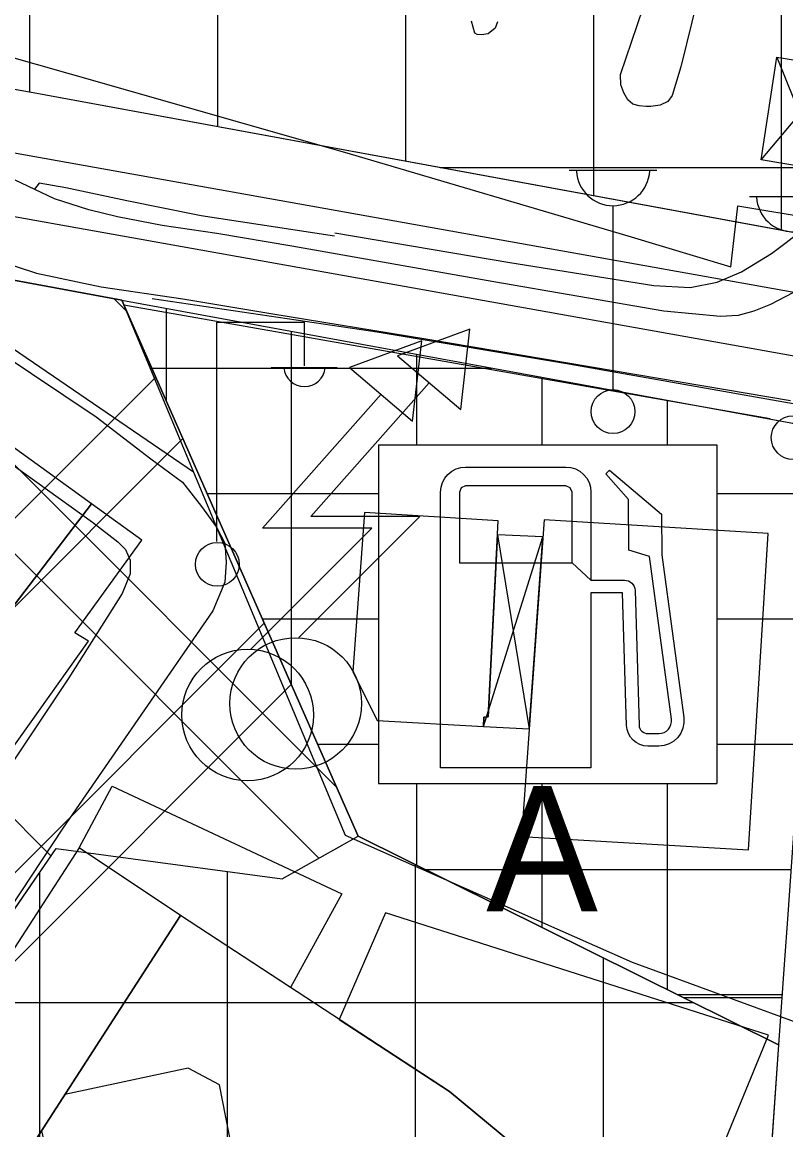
# Model space of a CAD drawing. Extents: x 417995 to 421451, y 4454518 to 4458015.
# Drawn here: x 420121.1 to 420182, y 4455125 to 4455213.4 of the extents above; entities that cross this region are included whole.
import ezdxf

# ---------------------------------------------------------------- set-up
doc = ezdxf.new("R2010")
doc.units = 0
for name, color, linetype in [('ADAKENARI', 7, 'Continuous'), ('B_Betonzemin', 7, 'Continuous'), ('B_Imalat', 7, 'Continuous'), ('B_Mesken', 7, 'Continuous'), ('B_Sundurma', 7, 'Continuous'), ('B_Teras', 7, 'Continuous'), ('B_Ticari', 7, 'Continuous'), ('KALDIRIM_FAT', 7, 'Continuous'), ('PL_BAKIM_AKARYAKIT', 7, 'Continuous'), ('PL_K_DEPOLAMA', 7, 'Continuous'), ('PL_TİCARET', 7, 'Continuous'), ('S_Cad_Sok_Lambasi', 7, 'Continuous'), ('S_Elektrik_Diregi', 7, 'Continuous'), ('S_Trafo_acik_tip', 7, 'Continuous'), ('SEMBOL_FAT', 7, 'Continuous'), ('Sinir_Cit_bir_taraf', 7, 'Continuous'), ('Sinir_Ist_Duvari', 7, 'Continuous'), ('TRFAT_AKARYAKITSERVİ', 7, 'Continuous'), ('TRFAT_DEPOLAMA', 7, 'Continuous'), ('TRFAT_TİCARET', 7, 'Continuous'), ('Yol_Kaldirim_kenari_bordurtasi', 7, 'Continuous'), ('Yol_Sose', 7, 'Continuous')]:
    doc.layers.add(name, color=color, linetype=linetype)

msp = doc.modelspace()

# ---------------------------------------------------------------- linework, layer by layer
at = {"layer": 'ADAKENARI'}
for p, q in [((420094.583, 4455212.63), (420121.638, 4455207.796)), ((420121.638, 4455207.796), (420186.086, 4455195.96)), ((420118.648, 4455193.093), (420129.011, 4455191.19)), ((420129.011, 4455191.19), (420147.878, 4455148.419)), ((420129.011, 4455191.19), (420184.875, 4455180.932)), ((420141.802, 4455145.02), (420147.878, 4455148.419)), ((420147.878, 4455148.419), (420181.437, 4455131.772)), ((420077.462, 4455080.097), (420123.771, 4455147.418)), ((420123.771, 4455147.418), (420141.802, 4455145.02)), ((420182.137, 4455141.785), (420181.911, 4455138.555)), ((420181.911, 4455138.555), (420181.437, 4455131.772)), ((420181.437, 4455131.772), (420180.248, 4455114.784))]:
    msp.add_line(p, q, dxfattribs=at)
at = {"layer": 'B_Betonzemin'}
for points in [[(420186.941, 4455221.974), (420178.09, 4455223.551), (420177.567, 4455223.579), (420177.082, 4455223.54), (420176.877, 4455223.455), (420176.699, 4455223.258), (420174.971, 4455215.239), (420173.636, 4455209.809), (420172.933, 4455207.51), (420172.591, 4455207.04), (420171.977, 4455206.739), (420171.249, 4455206.631), (420170.869, 4455206.63), (420170.302, 4455206.681), (420169.814, 4455206.835), (420169.405, 4455207.181), (420169.081, 4455207.73), (420168.835, 4455208.36), (420168.828, 4455209.186), (420173.328, 4455222.525)], [(420107.387, 4455207.608), (420106.634, 4455208.194), (420105.822, 4455208.975), (420105.401, 4455209.706), (420105.072, 4455210.801), (420104.856, 4455212.582), (420104.941, 4455214.233), (420105.449, 4455215.769), (420106.15, 4455216.862), (420106.563, 4455217.364), (420107.296, 4455217.862), (420108.138, 4455218.271), (420108.86, 4455218.34), (420109.719, 4455218.336), (420110.285, 4455218.274), (420111.075, 4455217.984), (420108.774, 4455213.814), (420127.618, 4455208.466), (420147.23, 4455202.861), (420169.401, 4455196.312), (420177.61, 4455193.845), (420178.189, 4455198.701), (420184.262, 4455197.699)], [(420158.999, 4455213.397), (420158.805, 4455212.876), (420158.244, 4455212.426), (420157.736, 4455212.349), (420157.385, 4455212.392), (420157.187, 4455212.493), (420156.918, 4455213.443)]]:
    msp.add_lwpolyline(points, dxfattribs=at)
at = {"layer": 'B_Imalat'}
for points in [[(420125.622, 4455147.479), (420128.243, 4455152.412), (420146.582, 4455143.821), (420142.478, 4455136.336), (420133.696, 4455142.079)], [(420105.632, 4455116.62), (420113.817, 4455111.326), (420133.696, 4455142.079), (420125.622, 4455147.479)], [(420113.817, 4455111.326), (420136.083, 4455096.91), (420142.392, 4455106.156), (420147.087, 4455103.4), (420166.352, 4455092.091), (420178.908, 4455111.132), (420173.193, 4455114.091), (420164.2, 4455120.564), (420155.172, 4455128.035), (420133.696, 4455142.079)], [(420173.255, 4455114.06), (420175.645, 4455120.442), (420180.63, 4455132.547), (420150.057, 4455142.302), (420146.366, 4455133.794), (420155.172, 4455128.035), (420164.2, 4455120.564)]]:
    msp.add_lwpolyline(points, close=True, dxfattribs=at)
at = {"layer": 'B_Mesken'}
for points in [[(420117.406, 4455181.559), (420108.042, 4455169.144), (420117.382, 4455162.902), (420126.595, 4455174.941)], [(420114.808, 4455164.622), (420106.389, 4455152.694), (420114.487, 4455147.312), (420126.358, 4455163.964), (420125.275, 4455164.628), (420130.622, 4455172.021), (420126.595, 4455174.941), (420117.382, 4455162.902)]]:
    msp.add_lwpolyline(points, close=True, dxfattribs=at)
at = {"layer": 'B_Sundurma'}
for p, q in [((420181.306, 4455210.573), (420184.908, 4455201.553)), ((420180.057, 4455202.372), (420186.232, 4455209.764)), ((420157.887, 4455157.165), (420162.631, 4455172.298)), ((420159.001, 4455172.466), (420161.53, 4455156.968))]:
    msp.add_line(p, q, dxfattribs=at)
for points in [[(420180.057, 4455202.372), (420181.306, 4455210.573), (420186.232, 4455209.764), (420184.908, 4455201.553)], [(420159.001, 4455172.466), (420158.257, 4455157.928), (420157.918, 4455157.915), (420157.887, 4455157.165), (420161.53, 4455156.968), (420162.631, 4455172.298)]]:
    msp.add_lwpolyline(points, close=True, dxfattribs=at)
at = {"layer": 'B_Teras'}
msp.add_lwpolyline([(420123.517, 4455120.995), (420124.922, 4455115.434), (420127.703, 4455113.963), (420137.371, 4455115.932), (420138.779, 4455118.706), (420138.341, 4455120.838), (420136.805, 4455128.576), (420134.309, 4455129.903), (420124.473, 4455127.811), (420122.596, 4455124.908)], close=True, dxfattribs=at)
at = {"layer": 'B_Ticari'}
for points in [[(420148.373, 4455174.244), (420147.459, 4455161.541), (420149.386, 4455157.646), (420157.887, 4455157.165), (420157.918, 4455157.915), (420158.257, 4455157.928), (420159.057, 4455173.564)], [(420162.729, 4455173.66), (420160.913, 4455148.392), (420179.031, 4455147.324), (420180.605, 4455172.573)]]:
    msp.add_lwpolyline(points, close=True, dxfattribs=at)
at = {"layer": 'KALDIRIM_FAT'}
for p, q in [((420096.912, 4455207.135), (420191.393, 4455190.253)), ((420096.032, 4455202.213), (420191.042, 4455185.237))]:
    msp.add_line(p, q, dxfattribs=at)
at = {"layer": 'PL_BAKIM_AKARYAKIT'}
msp.add_lwpolyline([(420182.137, 4455141.785), (420181.911, 4455138.555), (420181.437, 4455131.772), (420147.878, 4455148.419), (420129.011, 4455191.19), (420184.875, 4455180.932)], close=True, dxfattribs=at)
at = {"layer": 'PL_K_DEPOLAMA'}
msp.add_lwpolyline([(420077.462, 4455080.097), (420123.771, 4455147.418), (420141.802, 4455145.02), (420147.878, 4455148.419), (420129.011, 4455191.19), (420118.648, 4455193.093), (420093.345, 4455197.614), (420093.2, 4455197.612), (420092.855, 4455197.559), (420092.476, 4455197.448), (420092.115, 4455197.288), (420091.778, 4455197.081), (420091.471, 4455196.83), (420090.859, 4455196.176), (420080.626, 4455183.683), (420079.487, 4455182.326), (420078.253, 4455180.929), (420076.985, 4455179.563), (420075.683, 4455178.229), (420074.348, 4455176.928), (420072.981, 4455175.661), (420071.583, 4455174.427), (420070.227, 4455173.289), (420015.97, 4455128.906)], dxfattribs=at)
at = {"layer": 'PL_TİCARET'}
msp.add_lwpolyline([(419931.388, 4455154.693), (419971.337, 4455111.774), (420006.472, 4455140.516), (420060.657, 4455184.84), (420061.799, 4455185.798), (420062.917, 4455186.785), (420064.01, 4455187.799), (420065.078, 4455188.84), (420066.12, 4455189.907), (420067.134, 4455191), (420068.122, 4455192.117), (420069.081, 4455193.259), (420079.571, 4455206.068), (420081.21, 4455207.817), (420083.067, 4455209.333), (420085.109, 4455210.589), (420087.299, 4455211.562), (420089.6, 4455212.236), (420090.305, 4455212.344), (420091.97, 4455212.598), (420094.583, 4455212.63), (420121.638, 4455207.796), (420186.086, 4455195.96)], dxfattribs=at)
msp.add_lwpolyline([(420147.878, 4455148.419), (420181.437, 4455131.772), (420180.248, 4455114.784), (420179.966, 4455110.306), (420178.231, 4455084.228), (420176.328, 4455055.748), (420158.286, 4455055.896), (420147.48, 4455061.78), (420143.446, 4455057.256), (420135.164, 4455045.137), (420077.462, 4455080.097), (420123.771, 4455147.418), (420141.802, 4455145.02)], close=True, dxfattribs=at)
at = {"layer": 'S_Cad_Sok_Lambasi'}
for p, q in [((420164.724, 4455201.546), (420171.724, 4455201.546)), ((420168.224, 4455184.046), (420168.224, 4455198.722)), ((420179.1, 4455199.462), (420186.1, 4455199.462))]:
    msp.add_line(p, q, dxfattribs=at)
for centre in [(420168.224, 4455182.296), (420182.6, 4455180.212)]:
    msp.add_circle(centre, 1.75, dxfattribs=at)
for centre in [(420168.224, 4455201.651), (420182.6, 4455199.566)]:
    msp.add_arc(centre, 2.929, 183.298, 356.90719, dxfattribs=at)
at = {"layer": 'S_Elektrik_Diregi'}
for p, q in [((420136.601, 4455171.938), (420136.601, 4455189.438)), ((420136.601, 4455189.438), (420143.601, 4455189.438)), ((420143.601, 4455185.938), (420143.601, 4455189.438)), ((420140.941, 4455185.798), (420146.191, 4455185.798))]:
    msp.add_line(p, q, dxfattribs=at)
msp.add_circle((420136.637, 4455170.103), 1.75, dxfattribs=at)
msp.add_arc((420143.601, 4455185.951), 1.658, 184.83843, 355.14641, dxfattribs=at)
at = {"layer": 'S_Trafo_acik_tip'}
for points in [[(420156.066, 4455182.463), (420156.801, 4455188.868), (420151.026, 4455186.733)], [(420152.227, 4455181.541), (420152.962, 4455187.946), (420147.187, 4455185.811)]]:
    msp.add_lwpolyline(points, close=True, dxfattribs=at)
for points in [[(420143.151, 4455164.263), (420152.811, 4455173.923), (420144.096, 4455173.923), (420153.546, 4455184.598)], [(420139.312, 4455163.341), (420148.972, 4455173.001), (420140.257, 4455173.001), (420149.707, 4455183.676)]]:
    msp.add_lwpolyline(points, dxfattribs=at)
for centre in [(420142.892, 4455159.001), (420139.053, 4455158.079)]:
    msp.add_circle(centre, 5.25, dxfattribs=at)
at = {"layer": 'SEMBOL_FAT'}
for p, q in [((420149.511, 4455179.629), (420149.511, 4455152.629)), ((420149.511, 4455179.629), (420176.511, 4455179.629)), ((420176.511, 4455179.629), (420176.511, 4455152.629)), ((420149.511, 4455152.629), (420176.511, 4455152.629))]:
    msp.add_line(p, q, dxfattribs=at)
msp.add_lwpolyline([(420154.459, 4455153.866), (420154.459, 4455175.866), (420154.498, 4455176.256), (420154.611, 4455176.632), (420154.796, 4455176.977), (420155.045, 4455177.28), (420155.348, 4455177.529), (420155.694, 4455177.714), (420156.069, 4455177.828), (420156.459, 4455177.866), (420164.459, 4455177.866), (420164.849, 4455177.828), (420165.225, 4455177.714), (420165.57, 4455177.529), (420165.873, 4455177.28), (420166.122, 4455176.977), (420166.307, 4455176.632), (420166.421, 4455176.256), (420166.459, 4455175.866), (420166.459, 4455168.839), (420164.959, 4455170.229), (420164.959, 4455175.866), (420164.813, 4455176.22), (420164.459, 4455176.366), (420156.459, 4455176.366), (420156.106, 4455176.22), (420155.959, 4455175.866), (420155.959, 4455170.229), (420164.959, 4455170.229), (420166.459, 4455168.839), (420169.133, 4455168.839), (420169.294, 4455168.823), (420169.45, 4455168.777), (420169.593, 4455168.702), (420169.72, 4455168.601), (420169.824, 4455168.478), (420169.904, 4455168.337), (420169.954, 4455168.183), (420169.975, 4455168.022), (420170.302, 4455157.271), (420170.318, 4455157.14), (420170.36, 4455157.013), (420170.425, 4455156.897), (420170.511, 4455156.796), (420170.615, 4455156.713), (420170.733, 4455156.652), (420170.86, 4455156.614), (420170.993, 4455156.601), (420171.877, 4455156.601), (420172.091, 4455156.624), (420172.295, 4455156.691), (420172.48, 4455156.801), (420172.638, 4455156.947), (420172.761, 4455157.123), (420172.845, 4455157.321), (420172.885, 4455157.532), (420172.879, 4455157.747), (420171.128, 4455170.72), (420169.488, 4455171.231), (420169.454, 4455175.286), (420167.637, 4455177.338), (420167.94, 4455177.607), (420172.092, 4455174.111), (420172.119, 4455170.854), (420173.87, 4455157.881), (420173.882, 4455157.453), (420173.803, 4455157.033), (420173.637, 4455156.639), (420173.391, 4455156.289), (420173.077, 4455155.998), (420172.708, 4455155.781), (420172.302, 4455155.646), (420171.877, 4455155.601), (420170.993, 4455155.601), (420170.669, 4455155.632), (420170.357, 4455155.725), (420170.069, 4455155.875), (420169.815, 4455156.078), (420169.604, 4455156.326), (420169.445, 4455156.61), (420169.343, 4455156.918), (420169.302, 4455157.241), (420168.98, 4455167.839), (420166.459, 4455167.839), (420166.459, 4455153.866)], close=True, dxfattribs=at)
at = {"layer": 'Sinir_Cit_bir_taraf'}
msp.add_lwpolyline([(420097.62, 4455203.124), (420119.265, 4455188.05), (420134.737, 4455177.481)], dxfattribs=at)
at = {"layer": 'Sinir_Ist_Duvari'}
for points in [[(420146.023, 4455196.546), (420159.996, 4455194.185), (420171.471, 4455192.364), (420174.369, 4455192.188), (420176.526, 4455192.631), (420178.462, 4455193.44), (420180.856, 4455194.898), (420182.044, 4455195.798), (420184.226, 4455197.485), (420184.908, 4455201.553)], [(420169.768, 4455138.326), (420146.87, 4455148.464), (420136.855, 4455172.407), (420129.177, 4455190.805), (420180.757, 4455181.729)], [(420131.447, 4455191.305), (420149.383, 4455188.645), (420164.689, 4455186.098), (420185.76, 4455182.374)]]:
    msp.add_lwpolyline(points, dxfattribs=at)
at = {"layer": 'TRFAT_AKARYAKITSERVİ'}
for p, q in [((420132.545, 4455190.541), (420132.545, 4455183.178)), ((420142.545, 4455188.705), (420142.545, 4455160.51)), ((420152.545, 4455186.869), (420152.545, 4455179.629)), ((420131.403, 4455185.767), (420158.545, 4455185.767)), ((420162.545, 4455185.032), (420162.545, 4455179.629)), ((420172.545, 4455183.196), (420172.545, 4455179.629)), ((420135.814, 4455175.767), (420149.511, 4455175.767)), ((420176.511, 4455175.767), (420184.514, 4455175.767)), ((420140.226, 4455165.767), (420149.511, 4455165.767)), ((420176.511, 4455165.767), (420183.814, 4455165.767)), ((420144.637, 4455155.767), (420149.511, 4455155.767)), ((420176.511, 4455155.767), (420183.115, 4455155.767)), ((420152.545, 4455152.629), (420152.545, 4455146.104)), ((420162.545, 4455152.629), (420162.545, 4455141.144)), ((420172.545, 4455152.629), (420172.545, 4455136.183)), ((420153.225, 4455145.767), (420182.415, 4455145.767)), ((420173.383, 4455135.767), (420181.716, 4455135.767)), ((420173.861, 4455135.53), (420181.699, 4455135.53))]:
    msp.add_line(p, q, dxfattribs=at)
at = {"layer": 'TRFAT_DEPOLAMA'}
for p, q in [((420093.892, 4455197.516), (420144.743, 4455146.665)), ((420102.501, 4455195.978), (420146.157, 4455152.322)), ((420128.388, 4455191.304), (420129.412, 4455190.28)), ((420083.276, 4455186.918), (420123.366, 4455146.829)), ((419959.89, 4455013.21), (420131.722, 4455185.043)), ((419966.887, 4455013.136), (420133.887, 4455180.136)), ((420037.868, 4455062.904), (420140.38, 4455165.416)), ((420044.939, 4455062.904), (420142.545, 4455160.51))]:
    msp.add_line(p, q, dxfattribs=at)
at = {"layer": 'TRFAT_TİCARET'}
for p, q in [((420166.678, 4455199.525), (420166.678, 4456009.416)), ((420151.678, 4455202.279), (420151.678, 4455965.677)), ((420136.678, 4455205.034), (420136.678, 4455929.153)), ((420121.678, 4455207.789), (420121.678, 4455897.655)), ((420181.678, 4455196.77), (420181.678, 4455506.049)), ((420154.429, 4455201.774), (420186.585, 4455201.774)), ((420152.462, 4455059.067), (420152.462, 4455146.145)), ((420122.462, 4455114.289), (420122.462, 4455145.515)), ((420137.462, 4455114.289), (420137.462, 4455145.597)), ((420167.462, 4455055.82), (420167.462, 4455138.704)), ((420115.323, 4455135.137), (420174.654, 4455135.137))]:
    msp.add_line(p, q, dxfattribs=at)
at = {"layer": 'Yol_Kaldirim_kenari_bordurtasi'}
for points in [[(420145.981, 4455196.3), (420135.341, 4455197.925), (420129.414, 4455199.121), (420124.548, 4455200.157), (420122.423, 4455200.519), (420122.045, 4455200.029)], [(420191.041, 4455120.353), (420191.559, 4455130.342), (420169.768, 4455138.326)]]:
    msp.add_lwpolyline(points, dxfattribs=at)
at = {"layer": 'Yol_Sose'}
for points in [[(420183.178, 4455192.094), (420180.788, 4455190.84), (420179.446, 4455190.306), (420178.216, 4455189.968), (420176.801, 4455189.874), (420172.276, 4455190.305), (420158.716, 4455192.638), (420142.578, 4455195.501), (420136.596, 4455196.493), (420132.232, 4455197.137), (420128.683, 4455197.832), (420126.385, 4455198.386), (420123.641, 4455199.281), (420117.275, 4455202.263), (420109.984, 4455206.052), (420107.387, 4455207.608)], [(420104.121, 4455201.868), (420109.68, 4455198.737), (420113.736, 4455196.658), (420116.678, 4455195.303), (420119.106, 4455194.339), (420122.201, 4455193.345), (420127.37, 4455192.256), (420133.885, 4455191.3), (420140.914, 4455190.118), (420153.27, 4455188.088), (420168.396, 4455185.558), (420182.373, 4455183.165)], [(420119.197, 4455187.049), (420126.98, 4455181.882), (420131.325, 4455178.528), (420133.869, 4455176.648), (420135.378, 4455174.714), (420136.57, 4455173.071), (420137.239, 4455171.796), (420137.353, 4455170.286), (420137.225, 4455168.679), (420136.284, 4455166.399), (420124.299, 4455149.056), (420119.232, 4455141.382)], [(420117.763, 4455179.843), (420126.671, 4455173.463), (420128.707, 4455171.897), (420129.3, 4455171.285), (420129.681, 4455170.443), (420129.68, 4455169.358), (420129.039, 4455167.785), (420124.776, 4455161.049), (420116.735, 4455148.987)]]:
    msp.add_lwpolyline(points, dxfattribs=at)

# ---------------------------------------------------------------- texts
at = {"layer": 'SEMBOL_FAT'}
msp.add_text('A', height=10, dxfattribs=at).set_placement((420158.095, 4455142.423))

doc.saveas('drawing.dxf')
